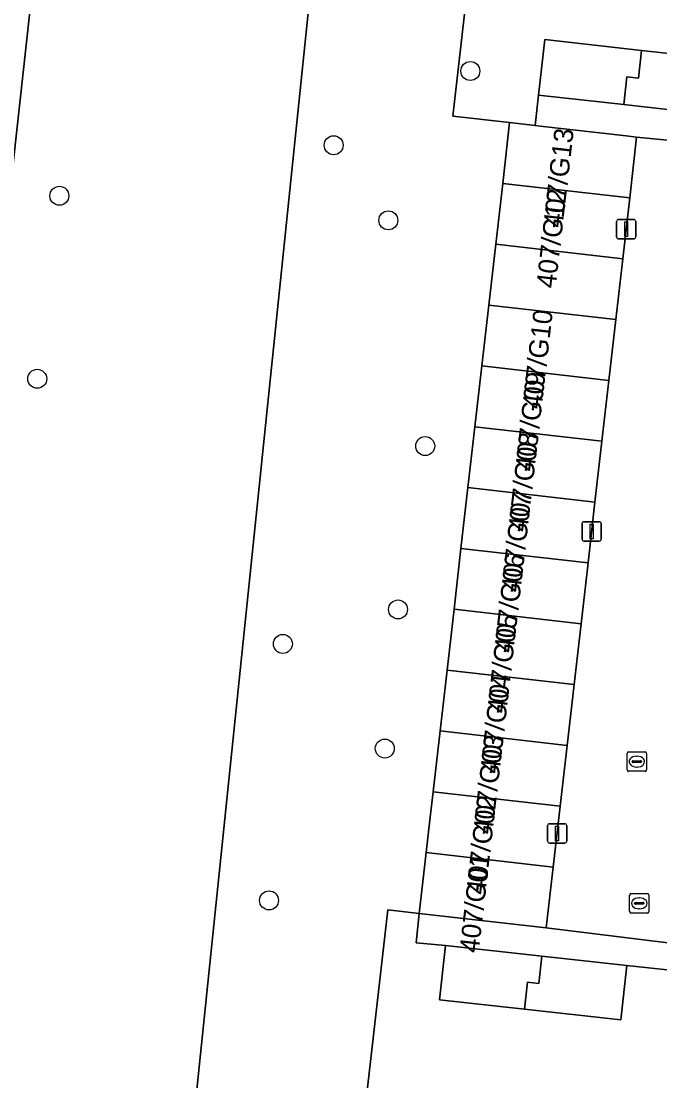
# Model space of a CAD drawing. Extents: x 161928 to 163071, y 386474 to 387428.
# Drawn here: x 162013.2 to 162046.1, y 386860.6 to 386915.2 of the extents above; entities that cross this region are included whole.
import ezdxf

# ---------------------------------------------------------------- set-up
doc = ezdxf.new("R2010")
doc.units = 0
for name, color, linetype in [('IMGEO_Boom', 7, 'Continuous'), ('IMGEO_Erf', 7, 'Continuous'), ('IMGEO_Groenvoorziening', 7, 'Continuous'), ('IMGEO_Kolk', 7, 'Continuous'), ('IMGEO_Lichtmast', 7, 'Continuous'), ('IMGEO_Pand', 7, 'Continuous'), ('IMGEO_Pand_nummerreeks', 7, 'Continuous'), ('IMGEO_Rijbaan_lokaal_open', 7, 'Continuous'), ('IMGEO_Rioolput', 7, 'Continuous'), ('IMGEO_Voetpad_halfverhard', 7, 'Continuous'), ('IMGEO_Voetpad_open', 7, 'Continuous')]:
    doc.layers.add(name, color=color, linetype=linetype)

msp = doc.modelspace()

# ---------------------------------------------------------------- linework, layer by layer
at = {"layer": 'IMGEO_Boom'}
for centre in [(162036.373, 386912.638), (162029.324, 386908.812), (162015.179, 386906.208), (162032.144, 386904.942), (162014.04, 386896.776), (162034.046, 386893.307), (162032.643, 386884.887), (162026.706, 386883.107), (162031.961, 386877.715), (162025.991, 386869.888)]:
    msp.add_circle(centre, 0.489, dxfattribs=at)
at = {"layer": 'IMGEO_Erf'}
for points in [[(162036.452, 386918.899), (162035.472, 386910.317), (162038.399, 386909.983), (162039.716, 386909.832), (162039.892, 386911.402), (162040.213, 386914.262), (162045.2, 386913.703), (162049.591, 386913.211), (162049.27, 386910.351), (162050.592, 386910.238), (162050.907, 386913.051), (162052.305, 386912.894), (162057.296, 386912.334), (162061.692, 386911.841), (162061.377, 386909.03), (162063.972, 386908.712), (162064.28, 386911.464), (162069.256, 386910.906), (162073.635, 386910.415), (162073.326, 386907.663), (162077.624, 386907.142), (162079.716, 386906.933), (162082.324, 386929.045)], [(162074.116, 386863.024), (162072.637, 386863.4), (162068.418, 386863.866), (162068.094, 386861.02), (162063.113, 386861.587), (162058.73, 386862.086), (162059.054, 386864.932), (162056.402, 386865.226), (162056.092, 386862.406), (162051.096, 386862.955), (162046.702, 386863.437), (162047.012, 386866.257), (162044.442, 386866.531), (162044.134, 386863.731), (162039.159, 386864.277), (162034.781, 386864.758), (162035.089, 386867.558), (162033.572, 386867.709), (162033.74, 386869.218), (162032.12, 386869.403), (162029.159, 386843.54), (162030.856, 386843.347), (162071.281, 386838.739)]]:
    msp.add_lwpolyline(points, dxfattribs=at)
at = {"layer": 'IMGEO_Groenvoorziening'}
msp.add_lwpolyline([(162029.099, 386926.127), (162033.315, 386926.597), (162033.962, 386927.041), (162034.191, 386927.676), (162035.618, 386936.278), (162020.125, 386938.156), (162016.088, 386937.775), (162006.75, 386852.96), (162029.204, 386829.355), (162030.781, 386842.708), (162030.856, 386843.347), (162029.159, 386843.54), (162024.396, 386843.826), (162025.973, 386854.444), (162024.437, 386856.286), (162022.038, 386857.975)], close=True, dxfattribs=at)
for points in [[(162029.099, 386926.127), (162022.038, 386857.975)], [(162029.159, 386843.54), (162032.12, 386869.403), (162033.74, 386869.218), (162034.099, 386872.354), (162034.308, 386874.186), (162034.457, 386875.49), (162034.815, 386878.626), (162035.174, 386881.761), (162035.532, 386884.897), (162035.89, 386888.033), (162036.249, 386891.169), (162036.607, 386894.305), (162036.966, 386897.44), (162037.324, 386900.576), (162037.682, 386903.712), (162038.041, 386906.848), (162038.399, 386909.983), (162035.472, 386910.317), (162036.452, 386918.899)]]:
    msp.add_lwpolyline(points, dxfattribs=at)
at = {"layer": 'IMGEO_Kolk'}
for p, q in [((162044.531, 386877.541), (162045.383, 386877.541)), ((162044.456, 386876.615), (162044.456, 386877.467)), ((162044.715, 386877.035), (162044.715, 386877.047)), ((162045.153, 386876.998), (162044.755, 386876.998)), ((162044.758, 386877.084), (162045.156, 386877.084)), ((162044.944, 386877.321), (162044.969, 386877.321)), ((162045.199, 386877.047), (162045.199, 386877.035)), ((162045.457, 386877.467), (162045.457, 386876.615)), ((162045.383, 386876.541), (162044.531, 386876.541)), ((162044.967, 386876.761), (162044.942, 386876.761))]:
    msp.add_line(p, q, dxfattribs=at)
for points in [[(162044.531, 386877.541), (162045.383, 386877.541)], [(162044.456, 386876.615), (162044.456, 386877.467)], [(162045.457, 386877.467), (162045.457, 386876.615)], [(162045.383, 386876.541), (162044.531, 386876.541)]]:
    msp.add_lwpolyline(points, dxfattribs=at)
for centre, radius, start, end in [((162044.533, 386877.465), 0.0765, 91.552, 178.448), ((162044.533, 386877.465), 0.0765, 91.552, 178.448), ((162045.381, 386877.465), 0.0765, 1.552, 88.448), ((162045.381, 386877.465), 0.0765, 1.552, 88.448), ((162044.755, 386877.044), 0.0403, 85.8775, 175.7526), ((162044.752, 386877.034), 0.0366, 178.938, 274.7102), ((162045.156, 386877.041), 0.043, 264.8664, 352.4533), ((162045.16, 386877.046), 0.0386, 1.7309, 96.639), ((162044.533, 386876.617), 0.0765, 181.552, 268.448), ((162044.533, 386876.617), 0.0765, 181.552, 268.448), ((162045.381, 386876.617), 0.0765, 271.552, 358.448), ((162045.381, 386876.617), 0.0765, 271.552, 358.448)]:
    msp.add_arc(centre, radius, start, end, dxfattribs=at)
for centre, major_axis, ratio, start_param, end_param in [((162044.943, 386877.041), (-0.387, 0.002), 0.722429, 4.712389, 7.853982), ((162044.968, 386877.041), (-0.39, 0.002), 0.717154, 1.570796, 4.712389)]:
    msp.add_ellipse(centre, major_axis=major_axis, ratio=ratio, start_param=start_param, end_param=end_param, dxfattribs=at)
at = {"layer": 'IMGEO_Lichtmast'}
for p, q in [((162043.911, 386904.086), (162043.911, 386904.886)), ((162043.911, 386904.886), (162043.911, 386904.086)), ((162044.011, 386904.986), (162044.801, 386904.986)), ((162044.801, 386904.986), (162044.011, 386904.986)), ((162044.901, 386904.886), (162044.901, 386904.086)), ((162044.901, 386904.086), (162044.901, 386904.886)), ((162044.801, 386903.986), (162044.011, 386903.986)), ((162044.011, 386903.986), (162044.801, 386903.986)), ((162042.131, 386888.508), (162042.131, 386889.308)), ((162042.131, 386889.308), (162042.131, 386888.508)), ((162042.231, 386889.408), (162043.021, 386889.408)), ((162043.021, 386889.408), (162042.231, 386889.408)), ((162043.121, 386889.308), (162043.121, 386888.508)), ((162043.121, 386888.508), (162043.121, 386889.308)), ((162043.021, 386888.408), (162042.231, 386888.408)), ((162042.231, 386888.408), (162043.021, 386888.408)), ((162040.352, 386872.939), (162040.352, 386873.739)), ((162040.352, 386873.739), (162040.352, 386872.939)), ((162040.452, 386873.839), (162041.242, 386873.839)), ((162041.242, 386873.839), (162040.452, 386873.839)), ((162041.342, 386873.739), (162041.342, 386872.939)), ((162041.342, 386872.939), (162041.342, 386873.739)), ((162041.242, 386872.839), (162040.452, 386872.839)), ((162040.452, 386872.839), (162041.242, 386872.839))]:
    msp.add_line(p, q, dxfattribs=at)
for points in [[(162044.331, 386904.861), (162044.481, 386904.861), (162044.481, 386904.111), (162044.331, 386904.111), (162044.331, 386904.861)], [(162042.551, 386889.283), (162042.701, 386889.283), (162042.701, 386888.533), (162042.551, 386888.533), (162042.551, 386889.283)], [(162040.772, 386873.714), (162040.922, 386873.714), (162040.922, 386872.964), (162040.772, 386872.964), (162040.772, 386873.714)]]:
    msp.add_lwpolyline(points, dxfattribs=at)
for centre, start, end in [((162044.011, 386904.886), 90, 180), ((162044.011, 386904.886), 90, 180), ((162044.801, 386904.886), 0, 90), ((162044.801, 386904.886), 360, 90), ((162044.011, 386904.086), 180, 270), ((162044.011, 386904.086), 180, 270), ((162044.801, 386904.086), 270, 0), ((162044.801, 386904.086), 270, 0), ((162042.231, 386889.308), 90, 180), ((162042.231, 386889.308), 90, 180), ((162043.021, 386889.308), 0, 90), ((162043.021, 386889.308), 360, 90), ((162042.231, 386888.508), 180, 270), ((162042.231, 386888.508), 180, 270), ((162043.021, 386888.508), 270, 0), ((162043.021, 386888.508), 270, 0), ((162040.452, 386873.739), 90, 180), ((162040.452, 386873.739), 90, 180), ((162041.242, 386873.739), 0, 90), ((162041.242, 386873.739), 360, 90), ((162040.452, 386872.939), 180, 270), ((162040.452, 386872.939), 180, 270), ((162041.242, 386872.939), 270, 0), ((162041.242, 386872.939), 270, 0)]:
    msp.add_arc(centre, 0.1, start, end, dxfattribs=at)
at = {"layer": 'IMGEO_Pand'}
for points in [[(162044.443, 386912.338), (162045.04, 386912.271), (162045.2, 386913.703), (162040.213, 386914.262), (162039.892, 386911.402), (162044.283, 386910.91)], [(162049.591, 386913.211), (162045.2, 386913.703), (162045.04, 386912.271), (162044.443, 386912.338), (162044.283, 386910.91), (162044.582, 386910.876), (162049.27, 386910.351)], [(162044.948, 386909.235), (162044.405, 386909.297), (162039.981, 386909.802), (162039.716, 386909.832), (162038.399, 386909.983), (162038.041, 386906.848), (162044.59, 386906.099)], [(162037.682, 386903.712), (162044.231, 386902.963), (162044.59, 386906.099), (162038.041, 386906.848)], [(162037.324, 386900.576), (162043.873, 386899.828), (162044.231, 386902.963), (162037.682, 386903.712)], [(162036.966, 386897.44), (162043.515, 386896.692), (162043.873, 386899.828), (162037.324, 386900.576)], [(162036.607, 386894.305), (162043.156, 386893.556), (162043.515, 386896.692), (162036.966, 386897.44)], [(162036.249, 386891.169), (162042.798, 386890.42), (162043.156, 386893.556), (162036.607, 386894.305)], [(162035.89, 386888.033), (162042.44, 386887.285), (162042.798, 386890.42), (162036.249, 386891.169)], [(162035.532, 386884.897), (162042.082, 386884.149), (162042.44, 386887.285), (162035.89, 386888.033)], [(162035.174, 386881.761), (162041.723, 386881.013), (162042.082, 386884.149), (162035.532, 386884.897)], [(162034.815, 386878.626), (162041.365, 386877.877), (162041.723, 386881.013), (162035.174, 386881.761)], [(162034.457, 386875.49), (162041.007, 386874.742), (162041.365, 386877.877), (162034.815, 386878.626)], [(162034.308, 386874.186), (162034.099, 386872.354), (162040.648, 386871.606), (162041.007, 386874.742), (162034.457, 386875.49)], [(162033.74, 386869.218), (162040.29, 386868.47), (162040.648, 386871.606), (162034.099, 386872.354)], [(162040.064, 386867.012), (162035.089, 386867.558), (162034.781, 386864.758), (162039.159, 386864.277), (162039.313, 386865.678), (162039.91, 386865.612)], [(162039.91, 386865.612), (162039.313, 386865.678), (162039.159, 386864.277), (162044.134, 386863.731), (162044.442, 386866.531), (162040.064, 386867.012)]]:
    msp.add_lwpolyline(points, close=True, dxfattribs=at)
at = {"layer": 'IMGEO_Rijbaan_lokaal_open'}
msp.add_lwpolyline([(162052.188, 386908.526), (162044.948, 386909.235), (162044.59, 386906.099), (162044.231, 386902.963), (162043.873, 386899.828), (162043.515, 386896.692), (162043.156, 386893.556), (162042.798, 386890.42), (162042.44, 386887.285), (162042.082, 386884.149), (162041.723, 386881.013), (162041.365, 386877.877), (162041.007, 386874.742), (162040.648, 386871.606), (162040.29, 386868.47), (162051.445, 386867.107), (162070.201, 386864.995), (162071.98, 386864.795), (162072.306, 386867.789), (162070.497, 386867.994), (162051.991, 386870.069), (162050.693, 386870.214)], dxfattribs=at)
at = {"layer": 'IMGEO_Rioolput'}
for p, q in [((162044.583, 386869.31), (162044.583, 386870.162)), ((162044.658, 386870.236), (162045.51, 386870.236)), ((162045.071, 386870.016), (162045.096, 386870.016)), ((162045.584, 386870.162), (162045.584, 386869.31)), ((162044.842, 386869.73), (162044.842, 386869.742)), ((162045.28, 386869.693), (162044.882, 386869.693)), ((162044.885, 386869.779), (162045.283, 386869.779)), ((162045.094, 386869.456), (162045.069, 386869.456)), ((162045.326, 386869.742), (162045.326, 386869.73)), ((162045.51, 386869.236), (162044.658, 386869.236))]:
    msp.add_line(p, q, dxfattribs=at)
for points in [[(162044.583, 386869.31), (162044.583, 386870.162)], [(162044.658, 386870.236), (162045.51, 386870.236)], [(162045.584, 386870.162), (162045.584, 386869.31)], [(162045.51, 386869.236), (162044.658, 386869.236)]]:
    msp.add_lwpolyline(points, dxfattribs=at)
for centre, radius, start, end in [((162044.66, 386870.16), 0.0765, 91.552, 178.448), ((162044.66, 386870.16), 0.0765, 91.552, 178.448), ((162045.508, 386870.16), 0.0765, 1.552, 88.448), ((162045.508, 386870.16), 0.0765, 1.552, 88.448), ((162044.66, 386869.312), 0.0765, 181.552, 268.448), ((162044.66, 386869.312), 0.0765, 181.552, 268.448), ((162044.882, 386869.739), 0.0403, 85.8775, 175.7526), ((162044.879, 386869.729), 0.0366, 178.938, 274.7102), ((162045.283, 386869.736), 0.043, 264.8664, 352.4533), ((162045.287, 386869.741), 0.0386, 1.7309, 96.639), ((162045.508, 386869.312), 0.0765, 271.552, 358.448), ((162045.508, 386869.312), 0.0765, 271.552, 358.448)]:
    msp.add_arc(centre, radius, start, end, dxfattribs=at)
for centre, major_axis, ratio, start_param, end_param in [((162045.07, 386869.736), (-0.387, 0.002), 0.722429, 4.712389, 7.853982), ((162045.095, 386869.736), (-0.39, 0.002), 0.717154, 1.570796, 4.712389)]:
    msp.add_ellipse(centre, major_axis=major_axis, ratio=ratio, start_param=start_param, end_param=end_param, dxfattribs=at)
at = {"layer": 'IMGEO_Voetpad_halfverhard'}
msp.add_lwpolyline([(162029.06, 386828.137), (162029.204, 386829.355), (162006.75, 386852.96), (162016.088, 386937.775), (162016.546, 386941.814), (162022.876, 387000), (162027.624, 387041.734), (162029.975, 387044.666), (162030.117, 387046.418), (162030.578, 387050.379), (162044.069, 387170.473)], dxfattribs=at)
at = {"layer": 'IMGEO_Voetpad_open'}
for points in [[(162049.27, 386910.351), (162044.582, 386910.876), (162044.283, 386910.91), (162039.892, 386911.402), (162039.716, 386909.832), (162039.981, 386909.802), (162044.405, 386909.297), (162044.948, 386909.235), (162052.188, 386908.526)], [(162050.693, 386870.214), (162051.991, 386870.069), (162070.497, 386867.994), (162072.306, 386867.789), (162071.98, 386864.795), (162070.201, 386864.995), (162051.445, 386867.107), (162040.29, 386868.47), (162033.74, 386869.218), (162033.572, 386867.709), (162035.089, 386867.558), (162040.064, 386867.012), (162044.442, 386866.531), (162047.012, 386866.257), (162052.002, 386865.709), (162056.402, 386865.226), (162059.054, 386864.932), (162064.034, 386864.365), (162068.418, 386863.866), (162072.637, 386863.4), (162073.376, 386869.412), (162069.325, 386869.792), (162059.278, 386870.918)]]:
    msp.add_lwpolyline(points, dxfattribs=at)

# ---------------------------------------------------------------- texts
at = {"layer": 'IMGEO_Pand_nummerreeks'}
for s, rotation, p in [('407/G13', 83.3997, (162041.124, 386904.53)), ('407/G12', 83.4013, (162040.762, 386901.407)), ('407/G10', 83.4013, (162040.042, 386895.183)), ('407/G09', 83.4013, (162039.67, 386891.969)), ('407/G08', 83.4013, (162039.311, 386888.858)), ('407/G07', 83.4013, (162038.95, 386885.738)), ('407/G06', 83.4013, (162038.589, 386882.621)), ('407/G05', 83.4013, (162038.228, 386879.504)), ('407/G04', 83.4013, (162037.868, 386876.387)), ('407/G03', 83.4013, (162037.507, 386873.27)), ('407/G02', 83.4013, (162037.146, 386870.147)), ('407/G01', 83.4013, (162036.799, 386867.145))]:
    msp.add_text(s, height=1, rotation=rotation, dxfattribs=at).set_placement(p)

doc.saveas('drawing.dxf')
